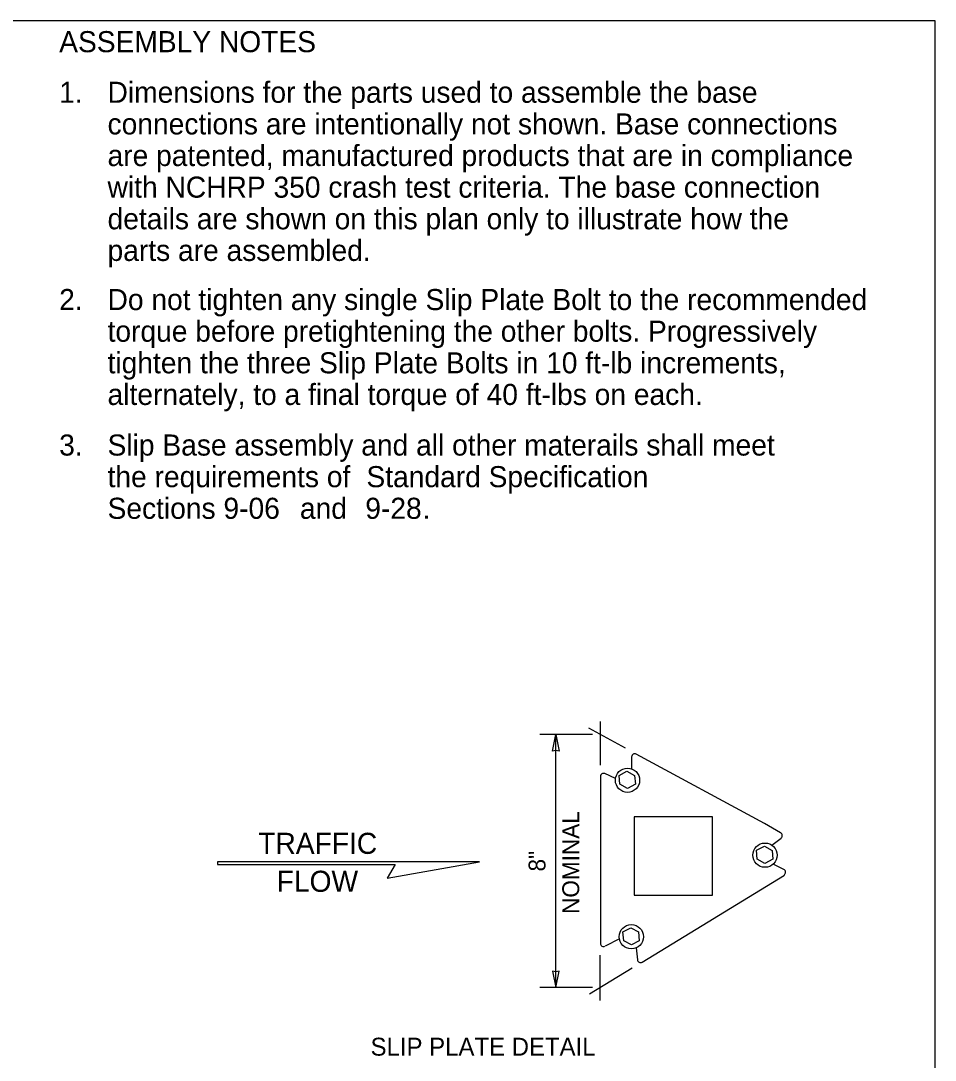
# Model space of a CAD drawing. Extents: x 99862 to 103151, y 99997 to 117076.
# Drawn here: x 102283 to 103151, y 107090 to 108076 of the extents above; entities that cross this region are included whole.
import ezdxf

# ---------------------------------------------------------------- set-up
doc = ezdxf.new("R2010")
doc.units = 0
for name, color, linetype in [('Level 1', 7, 'Continuous'), ('Level 10', 7, 'Continuous'), ('Level 12', 7, 'Continuous'), ('Level 15', 7, 'Continuous'), ('Level 20', 7, 'Continuous'), ('Level 5', 7, 'Continuous'), ('Level 60', 7, 'Continuous')]:
    doc.layers.add(name, color=color, linetype=linetype)

msp = doc.modelspace()

# ---------------------------------------------------------------- linework, layer by layer
at = {"layer": 'Level 1'}
msp.add_lwpolyline([(99862, 105999.5), (103151, 105999.5), (103151, 108075.5), (99862, 108075.5)], close=True, dxfattribs=at)
at = {"layer": 'Level 10'}
for p, q in [((102862.83, 107377.28), (102862.83, 107365.95)), ((102988.8, 107314), (102867.21, 107379.9)), ((102862.83, 107365.95), (102862.83, 107365.95)), ((102833.25, 107358.67), (102833.25, 107200.29)), ((102847.53, 107356.61), (102837.49, 107361.35)), ((103004.19, 107305.16), (102988.8, 107314)), ((102995.91, 107293.51), (103004.71, 107300.28)), ((103007.32, 107270.46), (102997.24, 107275.64)), ((102872.77, 107182.68), (103007.79, 107265.13)), ((102851.28, 107204.57), (102837.56, 107197.64)), ((102867.02, 107195.99), (102868.27, 107184.88))]:
    msp.add_line(p, q, dxfattribs=at)
for centre, start, end in [((102865.8, 107377.28), 61.54461, 180), ((102836.22, 107358.67), 64.68589, 180), ((103002.9, 107302.64), 307.53643, 62.85054), ((103005.97, 107267.82), 304.39515, 62.85054), ((102836.22, 107200.29), 180, 296.79674), ((102871.22, 107185.21), 186.4327, 301.41236)]:
    msp.add_arc(centre, 2.97, start, end, dxfattribs=at)
at = {"layer": 'Level 12'}
for p, q in [((102850.87, 107359.73), (102858.38, 107363.61)), ((102851.68, 107351.31), (102850.87, 107359.73)), ((102981.31, 107288.65), (102988.82, 107292.53)), ((102982.11, 107280.23), (102981.31, 107288.65)), ((102854.53, 107211.22), (102862.04, 107215.11)), ((102855.34, 107202.81), (102854.53, 107211.22))]:
    msp.add_line(p, q, dxfattribs=at)
for points in [[(102858.38, 107363.61), (102865.65, 107359.65), (102866.45, 107351.24)], [(102866.45, 107351.24), (102858.95, 107347.35), (102851.68, 107351.31)], [(102988.82, 107292.53), (102996.09, 107288.57), (102996.89, 107280.15)], [(102996.89, 107280.15), (102989.39, 107276.27), (102982.11, 107280.23)], [(102862.04, 107215.11), (102869.31, 107211.15), (102870.12, 107202.73)], [(102870.12, 107202.73), (102862.61, 107198.84), (102855.34, 107202.81)]]:
    msp.add_lwpolyline(points, dxfattribs=at)
for centre in [(102858.94, 107355.12), (102989.38, 107284.04), (102862.6, 107206.62)]:
    msp.add_circle(centre, 11.51, dxfattribs=at)
at = {"layer": 'Level 15'}
for p, q in [((102856.89, 107385.54), (102822.08, 107404.51)), ((102833.25, 107369.48), (102833.25, 107410.94)), ((102825.72, 107398.38), (102775.76, 107398.38)), ((102790.95, 107158.38), (102790.95, 107398.38)), ((102832.98, 107146.14), (102832.98, 107189.09)), ((102863.23, 107176.85), (102822.87, 107152.21)), ((102825.72, 107158.38), (102775.76, 107158.38))]:
    msp.add_line(p, q, dxfattribs=at)
for points in [[(102790.95, 107398.38), (102794.04, 107382.65), (102790.95, 107383.38), (102787.87, 107382.65)], [(102790.95, 107158.38), (102794.04, 107174.1), (102790.95, 107173.37), (102787.87, 107174.1)]]:
    msp.add_lwpolyline(points, close=True, dxfattribs=at)
at = {"layer": 'Level 20'}
msp.add_lwpolyline([(102469.61, 107275.18), (102638.3, 107275.18), (102630.83, 107262.23), (102718.33, 107277.66), (102469.61, 107277.66)], close=True, dxfattribs=at)
at = {"layer": 'Level 5'}
msp.add_lwpolyline([(102939.59, 107320.35), (102865.31, 107320.35), (102865.31, 107246.07), (102939.59, 107246.07)], close=True, dxfattribs=at)
at = {"layer": 'Level 60'}
msp.add_line((103151, 108075.5), (103151, 108075.5), dxfattribs=at)

# ---------------------------------------------------------------- texts
at = {"layer": 'Level 20'}
for s, height, p in [('ASSEMBLY NOTES', 20, (102319.49, 108045.7)), ('1.', 20, (102319.49, 107997.7)), ('Dimensions for the parts used to assemble the base ', 20, (102365.4, 107997.7)), ('connections are intentionally not shown. Base connections ', 20, (102365.4, 107967.7)), ('are patented, manufactured products that are in compliance ', 20, (102365.4, 107937.7)), ('with NCHRP 350 crash test criteria. The base connection ', 20, (102365.4, 107907.7)), ('details are shown on this plan only to illustrate how the ', 20, (102365.4, 107877.7)), ('parts are assembled.', 20, (102365.4, 107847.7)), ('2.', 20, (102319.49, 107801.07)), ('Do not tighten any single Slip Plate Bolt to the recommended ', 20, (102365.4, 107801.07)), ('torque before pretightening the other bolts. Progressively ', 20, (102365.4, 107771.07)), ('tighten the three Slip Plate Bolts in 10 ft-lb increments, ', 20, (102365.4, 107741.07)), ('alternately, to a final torque of 40 ft-lbs on each.', 20, (102365.4, 107711.07)), ('3.', 20, (102319.49, 107663.07)), ('Slip Base assembly and all other materails shall meet ', 20, (102365.4, 107663.07)), ('the requirements of ', 20, (102365.4, 107633.07)), ('Standard Specification ', 20, (102611.12, 107633.07)), ('Sections 9-06', 20, (102365.4, 107603.07)), (' and ', 20, (102540.55, 107603.07)), ('9-28', 20, (102610.04, 107603.07)), ('.', 20, (102664.41, 107603.07)), ('TRAFFIC', 20, (102508.41, 107285.25)), ('FLOW', 20, (102525.93, 107249.25)), ('SLIP PLATE DETAIL ', 17, (102615.06, 107093.85))]:
    msp.add_text(s, height=height, dxfattribs=at).set_placement(p)
for s, p in [('NOMINAL', (102813.04, 107228.27)), ('8"', (102781.04, 107268.56))]:
    msp.add_text(s, height=16, rotation=90, dxfattribs=at).set_placement(p)

doc.saveas('drawing.dxf')
